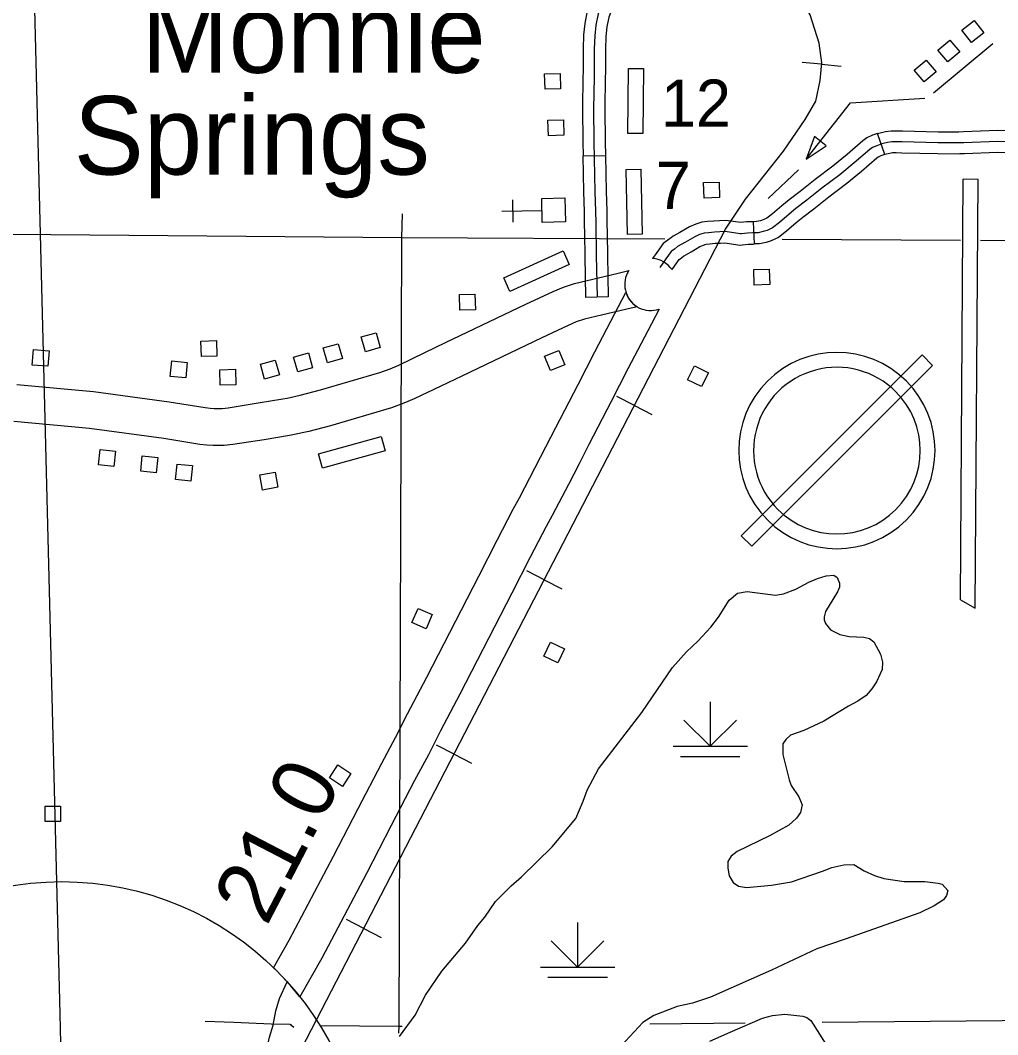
# Model space of a CAD drawing. Extents: x -19 to 366, y -4 to 359.
# Drawn here: x 141.909 to 143.154, y 202.033 to 203.324 of the extents above; entities that cross this region are included whole.
import ezdxf

# ---------------------------------------------------------------- set-up
doc = ezdxf.new("R2010")
doc.units = 0
for name, color, linetype in [('Level 10', 7, 'Continuous'), ('Level 24', 7, 'Continuous'), ('Level 31', 7, 'Continuous'), ('Level 32', 7, 'Continuous'), ('Level 40', 7, 'Continuous'), ('Level 44', 7, 'Continuous'), ('Level 47', 7, 'Continuous'), ('Level 48', 7, 'Continuous'), ('Level 5', 7, 'Continuous'), ('Level 56', 7, 'Continuous'), ('Level 57', 7, 'Continuous'), ('Level 60', 7, 'Continuous'), ('Level 63', 7, 'Continuous')]:
    doc.layers.add(name, color=color, linetype=linetype)

msp = doc.modelspace()

# ---------------------------------------------------------------- linework, layer by layer
at = {"layer": 'Level 10'}
for p, q in [((142.6381, 202.9949), (142.6381, 202.9949)), ((142.649, 202.9488), (142.649, 202.9488))]:
    msp.add_line(p, q, dxfattribs=at)
for points in [[(142.6381, 202.9949), (142.6701, 203.0024), (142.6838, 203.0059)], [(141.9047, 202.8607), (142.0025, 202.8516), (142.0988, 202.8385), (142.1443, 202.8313), (142.1509, 202.8305), (142.1559, 202.8302), (142.1609, 202.8302), (142.166, 202.8303), (142.1736, 202.8311), (142.2118, 202.8372), (142.2434, 202.8424), (142.2487, 202.8434), (142.2544, 202.8446), (142.2601, 202.8458), (142.2654, 202.847), (142.2915, 202.8538), (142.3669, 202.876), (142.3802, 202.8808), (142.3911, 202.8854), (142.4241, 202.9013), (142.4506, 202.914), (142.5527, 202.9631), (142.5874, 202.9792), (142.6005, 202.9847), (142.6147, 202.9893), (142.6381, 202.9949)], [(142.2316, 202.1179), (142.2515, 202.1529), (142.3077, 202.2598), (142.3393, 202.3207), (142.3693, 202.3785), (142.3868, 202.4111), (142.402, 202.4413), (142.4265, 202.4881), (142.4488, 202.531), (142.4707, 202.5737), (142.4927, 202.6166), (142.5161, 202.6623), (142.5368, 202.7019), (142.5446, 202.7163), (142.5648, 202.7549), (142.5784, 202.7814), (142.5909, 202.8057), (142.6192, 202.8606), (142.6407, 202.9024), (142.6659, 202.9509), (142.6801, 202.978)], [(142.7223, 202.9566), (142.7079, 202.929), (142.6828, 202.8807), (142.6613, 202.8389), (142.633, 202.7841), (142.6205, 202.7598), (142.6069, 202.7331), (142.5863, 202.6939), (142.5785, 202.6797), (142.5582, 202.6406), (142.5348, 202.595), (142.5128, 202.552), (142.4908, 202.5093), (142.4685, 202.4662), (142.4441, 202.4196), (142.4288, 202.3892), (142.4111, 202.3564), (142.3813, 202.2989), (142.3497, 202.2379), (142.2931, 202.1302), (142.265, 202.0808)], [(142.6944, 202.9597), (142.6813, 202.9564), (142.649, 202.9488)], [(142.649, 202.9488), (142.6274, 202.9437), (142.617, 202.9403), (142.6066, 202.9359), (142.5729, 202.9203), (142.4711, 202.8713), (142.4446, 202.8586), (142.4106, 202.8423), (142.3975, 202.8367), (142.3816, 202.831), (142.3041, 202.8081), (142.2765, 202.801), (142.2702, 202.7996), (142.2642, 202.7983), (142.2582, 202.797), (142.2518, 202.7958), (142.2194, 202.7904), (142.1798, 202.7841), (142.1688, 202.7829), (142.1614, 202.7829), (142.1547, 202.7828), (142.1466, 202.7833), (142.1376, 202.7844), (142.0919, 202.7917), (141.9971, 202.8045), (141.901, 202.8135)], [(142.2344, 202.0629), (142.2392, 202.0786), (142.2487, 202.1001)], [(142.1866, 201.9151), (142.2012, 201.9489), (142.2135, 201.9822), (142.2223, 202.0102), (142.2264, 202.0293), (142.2312, 202.0449), (142.2344, 202.0629)]]:
    msp.add_lwpolyline(points, dxfattribs=at)
for centre, radius, start, end in [((142.7117, 202.988), 0.0331, 147.2872, 238.483), ((142.7117, 202.988), 0.0331, 197.4464, 288.6215), ((141.9618, 201.841), 0.3866, 38.3479, 45.7456)]:
    msp.add_arc(centre, radius, start, end, dxfattribs=at)
at = {"layer": 'Level 31'}
for p, q in [((143.0099, 203.1534), (143.0005, 203.1803)), ((143.0005, 203.1803), (143.0005, 203.1803)), ((142.6256, 203.1518), (142.654, 203.1523)), ((142.8438, 203.0396), (142.8425, 203.068)), ((142.8425, 203.068), (142.8425, 203.068)), ((142.6577, 202.9721), (142.6293, 202.9715))]:
    msp.add_line(p, q, dxfattribs=at)
for points in [[(142.7238, 203.4431), (142.7091, 203.4284), (142.6956, 203.4148), (142.6869, 203.405), (142.6779, 203.393), (142.6622, 203.3684), (142.6529, 203.3515), (142.6492, 203.3439), (142.6447, 203.3325), (142.6419, 203.3183), (142.6404, 203.3048), (142.6399, 203.2881), (142.6398, 203.2585), (142.6397, 203.2519)], [(142.6395, 203.3564), (142.6362, 203.3497), (142.631, 203.3365), (142.6279, 203.3205), (142.6263, 203.3058), (142.6257, 203.2883), (142.6256, 203.2586), (142.6255, 203.2523)], [(142.665, 203.3438), (142.6622, 203.3382), (142.6584, 203.3285), (142.656, 203.3162), (142.6546, 203.3037), (142.6541, 203.2878), (142.654, 203.2583), (142.6539, 203.2518)], [(142.6255, 203.2523), (142.6255, 203.2521), (142.6249, 203.212), (142.6253, 203.1695), (142.6256, 203.1518)], [(142.6397, 203.2519), (142.6391, 203.2119), (142.6395, 203.1697), (142.6407, 203.1062), (142.6415, 203.0814), (142.6417, 203.0667), (142.6424, 203.0248), (142.6435, 202.9718)], [(142.6539, 203.2518), (142.6539, 203.2517), (142.6533, 203.2119), (142.6537, 203.1699), (142.654, 203.1523)], [(143.0005, 203.1803), (143.002, 203.1808), (143.0106, 203.1828), (143.0177, 203.1839), (143.0247, 203.1839), (143.0322, 203.1838), (143.0778, 203.1826), (143.1026, 203.1825), (143.1042, 203.1826)], [(143.1042, 203.1826), (143.11, 203.1828), (143.1533, 203.1844), (143.1787, 203.1837), (143.2038, 203.184), (143.2049, 203.184)], [(143.1786, 203.1695), (143.1534, 203.1701), (143.1105, 203.1686), (143.1028, 203.1683), (143.0775, 203.1684), (143.0319, 203.1696), (143.0245, 203.1697), (143.0187, 203.1697), (143.0133, 203.1689), (143.006, 203.1671), (142.9995, 203.1648), (142.9941, 203.1623), (142.9907, 203.1599), (142.9709, 203.1428), (142.9525, 203.1277), (142.9298, 203.1105), (142.9106, 203.0953), (142.8967, 203.0846), (142.8879, 203.0775), (142.8758, 203.0669), (142.8669, 203.0602), (142.86, 203.0569), (142.8551, 203.0555), (142.8484, 203.054), (142.8416, 203.0537), (142.8348, 203.0534), (142.8272, 203.0527), (142.8258, 203.0526)], [(143.0005, 203.1803), (142.994, 203.178), (142.9868, 203.1746), (142.982, 203.1711), (142.9618, 203.1537), (142.9437, 203.1389), (142.9211, 203.1217), (142.9168, 203.1183)], [(143.2047, 203.1556), (143.2039, 203.1556), (143.1785, 203.1553), (143.1534, 203.1559), (143.1111, 203.1544), (143.1055, 203.1542)], [(142.6277, 203.0518), (142.6275, 203.0665), (142.6273, 203.0811), (142.6265, 203.1059), (142.6256, 203.1518)], [(142.654, 203.1523), (142.6549, 203.1066), (142.6557, 203.0818), (142.6559, 203.0669), (142.6561, 203.0523)], [(143.0099, 203.1534), (143.0049, 203.1517), (143.0013, 203.15), (142.9995, 203.1487), (142.9801, 203.1319), (142.9613, 203.1166), (142.9385, 203.0993), (142.9344, 203.096)], [(143.1055, 203.1542), (143.1031, 203.1541), (143.0773, 203.1542), (143.0316, 203.1554), (143.0243, 203.1555), (143.0197, 203.1555), (143.016, 203.1549), (143.01, 203.1535), (143.0099, 203.1534)], [(142.9168, 203.1183), (142.9019, 203.1065), (142.8879, 203.0957), (142.8788, 203.0883), (142.8669, 203.0779), (142.8595, 203.0724), (142.8549, 203.0702), (142.8516, 203.0692), (142.8466, 203.0682), (142.8425, 203.068)], [(142.9344, 203.096), (142.9194, 203.0841), (142.9055, 203.0734), (142.897, 203.0666), (142.8847, 203.0558), (142.8743, 203.048), (142.8652, 203.0436), (142.8586, 203.0417), (142.8502, 203.0399), (142.8438, 203.0396)], [(142.8425, 203.068), (142.841, 203.0679), (142.8338, 203.0676), (142.8259, 203.0669), (142.8073, 203.0695), (142.7992, 203.0692), (142.7921, 203.0688), (142.784, 203.0681), (142.7769, 203.0672), (142.769, 203.065), (142.761, 203.0613), (142.749, 203.0542), (142.7405, 203.0494)], [(142.6561, 203.0523), (142.6566, 203.0251), (142.6577, 202.9721)], [(142.8258, 203.0526), (142.8067, 203.0553), (142.7999, 203.055), (142.7931, 203.0547), (142.7855, 203.054), (142.7797, 203.0533), (142.7739, 203.0517), (142.7677, 203.0487), (142.7561, 203.0419), (142.746, 203.0362), (142.7422, 203.0332), (142.7378, 203.03), (142.7311, 203.0207), (142.7235, 203.0095)], [(142.6293, 202.9715), (142.6282, 203.0246), (142.6277, 203.0518)], [(142.7405, 203.0494), (142.738, 203.048), (142.7336, 203.0445), (142.7276, 203.0402), (142.7194, 203.0289), (142.7141, 203.021)], [(142.7545, 203.0247), (142.7632, 203.0296), (142.7743, 203.0362), (142.7789, 203.0383), (142.7825, 203.0393), (142.787, 203.0399), (142.794, 203.0405), (142.8005, 203.0408), (142.806, 203.041), (142.8257, 203.0382), (142.8287, 203.0386), (142.8358, 203.0392), (142.8423, 203.0395), (142.8438, 203.0396)], [(142.7389, 203.0069), (142.7427, 203.0126), (142.748, 203.0198), (142.7508, 203.0219), (142.7539, 203.0244), (142.7545, 203.0247)]]:
    msp.add_lwpolyline(points, dxfattribs=at)
msp.add_arc((142.7117, 202.988), 0.0331, 34.8299, 85.7286, dxfattribs=at)
at = {"layer": 'Level 32'}
msp.add_lwpolyline([(142.2574, 202.0419), (142.255, 202.0441), (142.2541, 202.045), (142.2533, 202.0453), (142.2525, 202.0455), (142.2287, 202.0459), (142.1809, 202.048), (142.1446, 202.0495)], dxfattribs=at)
at = {"layer": 'Level 40'}
for p, q in [((142.9293, 203.2684), (142.9045, 203.2708)), ((142.9293, 203.2684), (142.9542, 203.2661)), ((142.691, 202.834), (142.6688, 202.8455)), ((142.691, 202.834), (142.7132, 202.8226)), ((142.5762, 202.612), (142.554, 202.6234)), ((142.5762, 202.612), (142.5984, 202.6005)), ((142.4613, 202.3899), (142.4391, 202.4014)), ((142.4613, 202.3899), (142.4835, 202.3784)), ((142.3464, 202.1679), (142.3242, 202.1794)), ((142.3464, 202.1679), (142.3686, 202.1564))]:
    msp.add_line(p, q, dxfattribs=at)
msp.add_lwpolyline([(142.1346, 201.7588), (142.3936, 202.259), (142.6568, 202.7677), (142.8069, 203.0585), (142.8323, 203.0966), (142.8809, 203.158), (142.9084, 203.1981), (142.9221, 203.2214), (142.9274, 203.2478), (142.9295, 203.2701), (142.9263, 203.2954), (142.9147, 203.3314), (142.8967, 203.3631), (142.8153, 203.5006), (142.7096, 203.6772), (142.6113, 203.8951), (142.5553, 204.0167), (142.5099, 204.1309), (142.4708, 204.1997)], dxfattribs=at)
msp.add_lwpolyline([(142.1346, 201.7588), (142.3936, 202.259), (142.6568, 202.7677), (142.8069, 203.0585), (142.8323, 203.0966), (142.8809, 203.158), (142.9084, 203.1981), (142.9221, 203.2214), (142.9274, 203.2478), (142.9295, 203.2701), (142.9263, 203.2954), (142.9147, 203.3314), (142.8967, 203.3631), (142.8153, 203.5006), (142.7096, 203.6772), (142.6113, 203.8951), (142.5553, 204.0167), (142.5099, 204.1309), (142.4708, 204.1997)], dxfattribs=at)
at = {"layer": 'Level 44'}
for p, q in [((142.7876, 202.4567), (142.7876, 202.3999)), ((142.7876, 202.3999), (142.7541, 202.4333)), ((142.7876, 202.3999), (142.821, 202.4333)), ((142.7402, 202.3999), (142.8349, 202.3999)), ((142.7497, 202.3869), (142.8254, 202.3869)), ((142.6187, 202.1754), (142.6187, 202.1186)), ((142.6187, 202.1186), (142.5852, 202.1521)), ((142.6187, 202.1186), (142.6522, 202.1521)), ((142.5713, 202.1186), (142.666, 202.1186)), ((142.5808, 202.1057), (142.6566, 202.1057))]:
    msp.add_line(p, q, dxfattribs=at)
at = {"layer": 'Level 47'}
for points in [[(142.3921, 202.0304), (142.412, 202.0577), (142.425, 202.0828), (142.4457, 202.1135), (142.4759, 202.149), (142.4917, 202.1715), (142.5005, 202.1823), (142.5141, 202.2023), (142.5339, 202.2222), (142.5471, 202.2336), (142.5861, 202.272), (142.6165, 202.308), (142.6258, 202.3301), (142.6307, 202.3442), (142.6454, 202.3712), (142.7005, 202.4431), (142.7395, 202.5004), (142.7572, 202.5203), (142.7716, 202.534), (142.7883, 202.5517), (142.798, 202.5644), (142.8115, 202.586), (142.8223, 202.5949), (142.8345, 202.5971), (142.8707, 202.5923), (142.8809, 202.594), (142.8963, 202.6001), (142.9129, 202.609), (142.9241, 202.6138), (142.935, 202.617), (142.9449, 202.6177), (142.9492, 202.6148), (142.952, 202.6076), (142.952, 202.6027), (142.9497, 202.5968), (142.9344, 202.5715), (142.9325, 202.5648), (142.9326, 202.561), (142.9341, 202.5563), (142.9406, 202.5483), (142.9527, 202.5422), (142.9642, 202.5399), (142.9832, 202.5388), (142.9903, 202.5371), (142.9959, 202.5329), (143.0042, 202.5172), (143.007, 202.507), (143.0063, 202.4977), (142.9994, 202.4819), (142.9932, 202.473), (142.9859, 202.4648), (142.9753, 202.4575), (142.9636, 202.4511)], [(142.9636, 202.4511), (142.9323, 202.432), (142.9065, 202.4202), (142.8896, 202.4142), (142.8839, 202.4087), (142.8801, 202.4031), (142.8799, 202.3896), (142.8878, 202.3572), (142.8906, 202.3499), (142.9002, 202.3356), (142.9045, 202.3253), (142.9025, 202.3155), (142.8974, 202.3085), (142.8877, 202.2995), (142.8629, 202.2857), (142.8219, 202.2659), (142.8143, 202.26), (142.81, 202.2534), (142.8099, 202.2447), (142.8115, 202.235), (142.8165, 202.2266), (142.8235, 202.2217), (142.8338, 202.2199), (142.8656, 202.223), (142.8911, 202.2272), (142.9303, 202.2407), (142.9425, 202.2454), (142.9575, 202.2491), (142.9704, 202.2494), (142.9836, 202.2415), (142.9967, 202.2354), (143.0087, 202.2314), (143.0345, 202.2276), (143.0607, 202.2278), (143.0778, 202.2257), (143.0828, 202.2243), (143.0899, 202.2164), (143.0885, 202.2099), (143.0847, 202.2045), (143.0728, 202.1969), (143.0543, 202.1878), (142.9592, 202.1544), (142.9231, 202.1422), (142.8657, 202.115), (142.7877, 202.0803), (142.7648, 202.073), (142.7452, 202.0686), (142.7157, 202.0569), (142.7018, 202.0483), (142.6686, 202.0126)], [(142.8128, 202.0359), (142.8542, 202.0538), (142.867, 202.0572), (142.8823, 202.059), (142.9055, 202.0563), (142.9103, 202.0547), (142.9155, 202.0509), (142.9345, 202.0205)], [(142.787, 202.0243), (142.8128, 202.0359)]]:
    msp.add_lwpolyline(points, dxfattribs=at)
at = {"layer": 'Level 5'}
for points in [[(142.3947, 203.0479), (142.3955, 203.0778)], [(141.4008, 203.0562), (142.3947, 203.0479)], [(142.3913, 202.0436), (142.3947, 203.0479)], [(142.3947, 203.0479), (142.7295, 203.0463)], [(142.8792, 203.0456), (143.1061, 203.0445)], [(143.1315, 203.0443), (143.3907, 203.0431)], [(142.7108, 202.0466), (142.8321, 202.0477)], [(142.93, 202.0486), (143.3427, 202.0523)], [(142.2906, 202.0443), (142.3913, 202.0436)], [(142.3912, 202.0347), (142.3913, 202.0436)], [(142.3913, 202.0436), (142.3953, 202.0437)]]:
    msp.add_lwpolyline(points, dxfattribs=at)
at = {"layer": 'Level 56'}
for points in [[(143.1203, 203.2963), (143.108, 203.3117), (143.1234, 203.324), (143.1357, 203.3086)], [(143.0902, 203.2715), (143.0775, 203.2865), (143.0925, 203.2993), (143.1053, 203.2843)], [(143.0601, 203.2459), (143.0473, 203.2609), (143.0624, 203.2737), (143.0752, 203.2587)], [(142.6836, 203.2632), (142.7025, 203.2631), (142.7017, 203.1802), (142.6828, 203.1804)], [(142.5773, 203.2366), (142.5767, 203.2563), (142.5964, 203.2569), (142.597, 203.2372)], [(142.5815, 203.1775), (142.5809, 203.1972), (142.6006, 203.1977), (142.6012, 203.178)], [(142.9352, 203.1646), (142.9201, 203.1765), (142.9097, 203.1478)], [(142.6803, 203.1345), (142.6992, 203.1349), (142.7009, 203.052), (142.682, 203.0517)], [(142.7797, 203.0981), (142.7791, 203.1179), (142.7989, 203.1184), (142.7995, 203.0987)], [(142.5325, 202.9793), (142.5247, 202.9965), (142.6001, 203.0308), (142.6079, 203.0136)], [(142.8435, 202.9872), (142.843, 203.0069), (142.8627, 203.0075), (142.8633, 202.9878)], [(142.4689, 202.9554), (142.4683, 202.9751), (142.488, 202.9757), (142.4886, 202.9559)], [(142.3484, 202.9023), (142.343, 202.9212), (142.362, 202.9266), (142.3674, 202.9076)], [(142.1396, 202.8962), (142.139, 202.9159), (142.1588, 202.9165), (142.1594, 202.8968)], [(142.3002, 202.8883), (142.2948, 202.9073), (142.3139, 202.9126), (142.3192, 202.8937)], [(141.9458, 202.9034), (141.9441, 202.8838), (141.9244, 202.8854), (141.9261, 202.9051)], [(142.2623, 202.8766), (142.2569, 202.8955), (142.2759, 202.9009), (142.2813, 202.8819)], [(142.5949, 202.9041), (142.6024, 202.8859), (142.5841, 202.8784), (142.5766, 202.8966)], [(142.1021, 202.8907), (142.1217, 202.8887), (142.1197, 202.8691), (142.1001, 202.871)], [(142.2201, 202.8674), (142.2148, 202.8864), (142.2338, 202.8918), (142.2391, 202.8728)], [(142.7852, 202.8757), (142.7765, 202.858), (142.7587, 202.8667), (142.7674, 202.8844)], [(142.1637, 202.8598), (142.1631, 202.8795), (142.1829, 202.8801), (142.1835, 202.8604)], [(142.2938, 202.7543), (142.2888, 202.7725), (142.3686, 202.7945), (142.3737, 202.7763)], [(142.0086, 202.7582), (142.0106, 202.7778), (142.0303, 202.7758), (142.0282, 202.7562)], [(142.0624, 202.7502), (142.0644, 202.7698), (142.0841, 202.7678), (142.082, 202.7482)], [(142.1067, 202.7398), (142.1088, 202.7594), (142.1285, 202.7573), (142.1264, 202.7377)], [(142.2335, 202.7492), (142.2371, 202.7298), (142.2176, 202.7262), (142.214, 202.7456)], [(142.4336, 202.5678), (142.4258, 202.5497), (142.4077, 202.5575), (142.4155, 202.5756)], [(142.602, 202.524), (142.5935, 202.5062), (142.5757, 202.5147), (142.5842, 202.5325)], [(142.3027, 202.3598), (142.3135, 202.3762), (142.33, 202.3653), (142.3192, 202.3489)], [(141.9406, 202.304), (141.9406, 202.3237), (141.9603, 202.3237), (141.9604, 202.304)]]:
    msp.add_lwpolyline(points, close=True, dxfattribs=at)
for points in [[(143.1474, 203.2945), (143.0718, 203.2318)], [(142.9097, 203.1478), (142.9663, 203.2193), (143.0606, 203.2253)], [(142.8613, 203.0975), (142.9001, 203.1342)]]:
    msp.add_lwpolyline(points, dxfattribs=at)
at = {"layer": 'Level 57'}
for p, q in [((142.5368, 203.0673), (142.5362, 203.0957)), ((142.5223, 203.0812), (142.5733, 203.0824)), ((143.0573, 202.8984), (142.8269, 202.6681)), ((143.0707, 202.885), (143.0573, 202.8984)), ((142.8403, 202.6547), (143.0707, 202.885)), ((142.8269, 202.6681), (142.8403, 202.6547))]:
    msp.add_line(p, q, dxfattribs=at)
for points in [[(143.106, 202.5863), (143.125, 202.576), (143.1288, 203.1218), (143.1097, 203.1221)], [(143.106, 202.5863), (143.1097, 203.1221)]]:
    msp.add_lwpolyline(points, dxfattribs=at)
msp.add_lwpolyline([(142.6032, 203.0677), (142.5736, 203.067), (142.5729, 203.0977), (142.6025, 203.0984)], close=True, dxfattribs=at)
for radius, start, end in [(0.125, 45, 225), (0.1061, 45, 225.0001), (0.125, 225, 45), (0.1061, 225.0001, 45)]:
    msp.add_arc((142.9488, 202.7765), radius, start, end, dxfattribs=at)
at = {"layer": 'Level 60'}
for points in [[(146.7783, 1.697), (146.5788, 10.3131), (146.3785, 18.9294), (146.1776, 27.5458), (145.9759, 36.1624), (145.7736, 44.7791), (145.5705, 53.396), (145.3668, 62.013), (145.1624, 70.6301), (144.9572, 79.2474), (144.7514, 87.8648), (144.5449, 96.4823), (144.3377, 105.1), (144.1299, 113.7179), (143.9213, 122.3359), (143.712, 130.954), (143.5021, 139.5723), (143.2915, 148.1907), (143.0802, 156.8092), (142.8682, 165.4279), (142.6555, 174.0468), (142.4422, 182.6658), (142.2282, 191.2849), (142.0135, 199.9042), (141.7981, 208.5236), (141.582, 217.1432), (141.3653, 225.7629), (141.1479, 234.3828), (140.9298, 243.0028), (140.711, 251.623), (140.4916, 260.2433), (140.2715, 268.8638), (140.0508, 277.4844), (139.8293, 286.1051), (139.6072, 294.726), (139.3845, 303.3471), (139.161, 311.9683), (138.937, 320.5896), (138.7122, 329.2111), (138.4868, 337.8328), (138.2607, 346.4546)], [(0, 198.1326), (7.1014, 198.137), (14.2028, 198.1503), (21.3042, 198.1724), (28.4055, 198.2034), (35.5068, 198.2433), (42.6081, 198.292), (49.7092, 198.3496), (56.8103, 198.4161), (63.9113, 198.4913), (71.0123, 198.5755), (78.1131, 198.6685), (85.2137, 198.7704), (92.3143, 198.8811), (99.4147, 199.0007), (106.5149, 199.1291), (113.615, 199.2664), (120.7149, 199.4126), (127.8146, 199.5676), (134.9141, 199.7315), (142.0135, 199.9042), (149.1125, 200.0858), (156.2114, 200.2762), (163.31, 200.4755), (170.4084, 200.6837), (177.5065, 200.9007), (184.6043, 201.1265), (191.7018, 201.3612), (198.799, 201.6048), (205.896, 201.8572), (212.9926, 202.1185), (220.0888, 202.3886), (227.1848, 202.6676), (234.2803, 202.9554), (241.3755, 203.2521), (248.4704, 203.5576), (255.5648, 203.872), (262.6589, 204.1952), (269.7525, 204.5273), (276.8457, 204.8682), (283.9385, 205.218), (291.0309, 205.5766), (298.1228, 205.9441), (305.2142, 206.3204), (312.3051, 206.7056), (319.3956, 207.0996), (326.4856, 207.5024), (333.5751, 207.9141), (340.664, 208.3347)]]:
    msp.add_spline(points, degree=3, dxfattribs=at)
at = {"layer": 'Level 63'}
msp.add_circle((141.9618, 201.841), 0.3866, dxfattribs=at)

# ---------------------------------------------------------------- texts
at = {"layer": 'Level 24'}
for s, p in [('Monnie', (142.0631, 203.2576)), ('Springs', (141.9771, 203.128))]:
    msp.add_text(s, height=0.1, dxfattribs=at).set_placement(p)
at = {"layer": 'Level 48'}
msp.add_text('21.0', height=0.08, rotation=62.5049, dxfattribs=at).set_placement((142.2227, 202.1697))
at = {"layer": 'Level 56'}
for s, p in [('12', (142.7247, 203.189)), ('7', (142.7182, 203.0843))]:
    msp.add_text(s, height=0.06, dxfattribs=at).set_placement(p)

doc.saveas('drawing.dxf')
